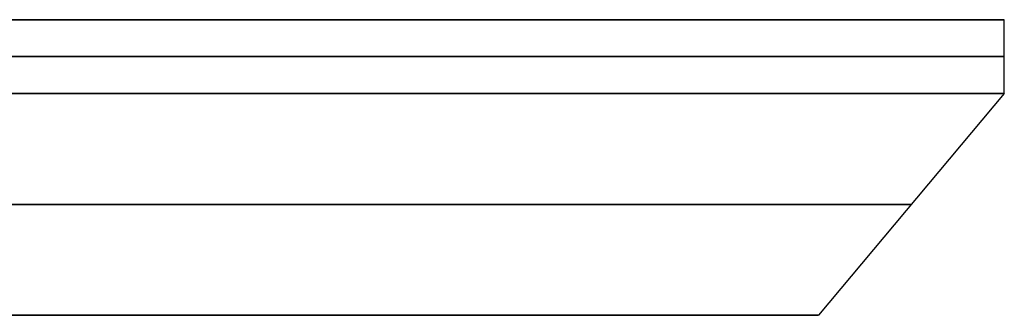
# Model space of a CAD drawing. Header units: millimetres. Extents: x -65 to 65, y -196 to 80.
# Tile 630 of 656: x 25 to 65, y -196 to -184. Entities that reach past the tile are written whole.
import ezdxf

# ---------------------------------------------------------------- set-up
doc = ezdxf.new("R2010")
doc.units = ezdxf.units.MM
doc.header["$MEASUREMENT"] = 0
doc.layers.add('IGES level 0', color=7, linetype='Continuous', true_color=0xa0a0a0)

msp = doc.modelspace()

# ---------------------------------------------------------------- linework, layer by layer
at = {"layer": 'IGES level 0'}
for p, q in [((5.1, -184), (65, -184)), ((65, -187), (65, -184)), ((65, -187), (57.448, -196)), ((12.5, -196, 0.053), (57.448, -196, 0.053))]:
    msp.add_line(p, q, dxfattribs=at)
at = {"layer": 'IGES level 0', "extrusion": (0, 1, 0)}
for centre in [(0, 0, -184), (0, 0, -185.5), (0, 0, -187)]:
    msp.add_circle(centre, 65, dxfattribs=at)
at = {"layer": 'IGES level 0', "extrusion": (4.37257e-16, 1, 0)}
msp.add_circle((0, 0, -184), 65, dxfattribs=at)
at = {"layer": 'IGES level 0', "extrusion": (0, 1, 0)}
for centre, radius, start, end in [((0, 0, -187), 65, 90, 270), ((0, 0, -196), 57.448, 273.49288, 266.50712), ((0, 0, -196), 57.448, 273.49288, 266.50712)]:
    msp.add_arc(centre, radius, start, end, dxfattribs=at)
at = {"layer": 'IGES level 0', "extrusion": (-4.06025e-15, 1, 1.16151e-16)}
msp.add_arc((0, 0, -191.5), 61.224, 273.27721, 266.72279, dxfattribs=at)

doc.saveas('drawing.dxf')
